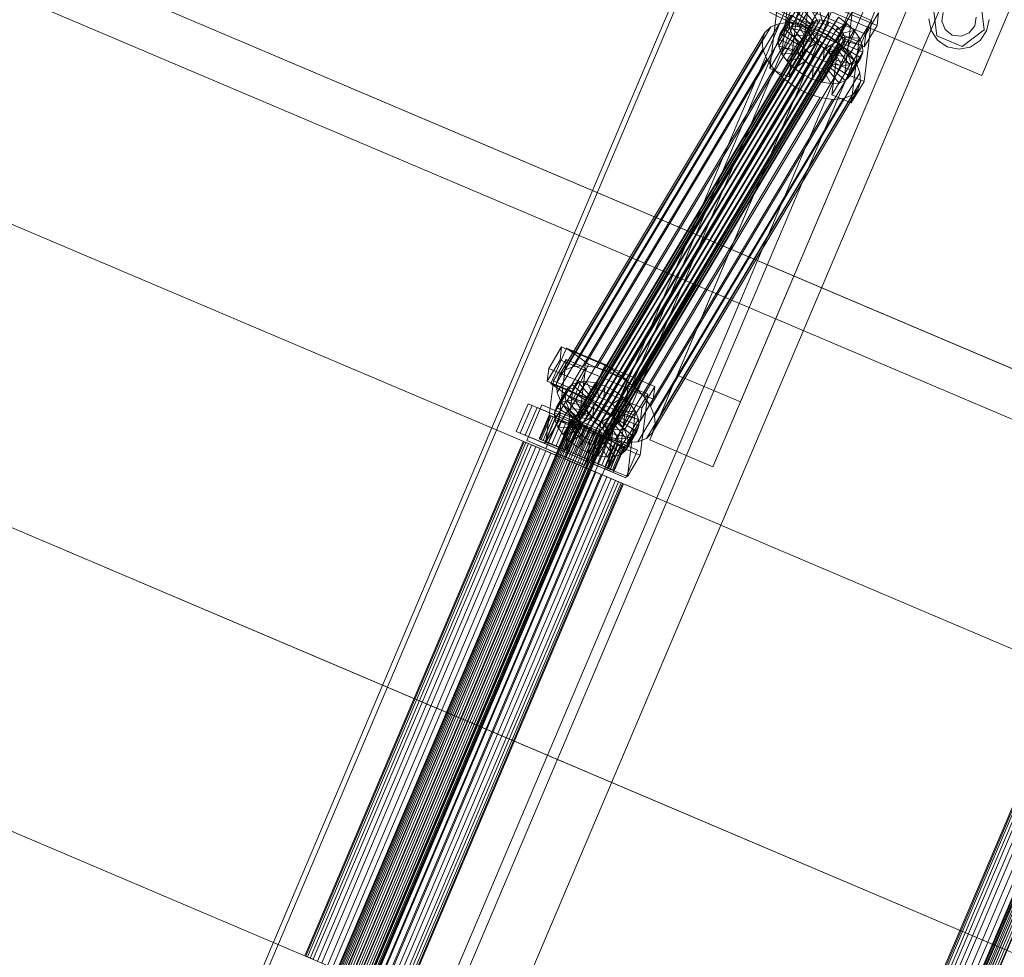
# Model space of a CAD drawing. Header units: millimetres. Extents: x -4738 to 65662, y -68080 to 6847.
# Tile 576 of 656: x 23242 to 23701, y -20490 to -20054. Entities that reach past the tile are written whole.
import ezdxf

# ---------------------------------------------------------------- set-up
doc = ezdxf.new("R2010")
doc.units = ezdxf.units.MM
doc.layers.add('superior_C10', color=7, linetype='Continuous', lineweight=0)

msp = doc.modelspace()

# ---------------------------------------------------------------- linework, layer by layer
at = {"layer": 'superior_C10'}
for p, q in [((27880.277, -21988.995), (18436.834, -17980.274)), ((18437.764, -17980.669), (27881.207, -21989.39)), ((23555.796, -20176.838), (22671.743, -19801.56)), ((22672.842, -19802.026), (23556.895, -20177.305)), ((22620.727, -19886.692), (23504.78, -20261.971)), ((23505.879, -20262.437), (22621.826, -19887.158)), ((23736.967, -19969.44), (23690.077, -20079.9)), ((23245.263, -20754.741), (23577.4, -19972.318)), ((23579.614, -19973.258), (23247.477, -20755.681)), ((23649.956, -19979.916), (23548.361, -20219.245)), ((23623.212, -19991.765), (23291.075, -20774.188)), ((23293.289, -20775.128), (23625.426, -19992.705)), ((23630.677, -19989.503), (23294.633, -20781.13)), ((23577.817, -20231.749), (23679.411, -19992.42)), ((23655.991, -20000.248), (23319.946, -20791.876)), ((22569.93, -20006.357), (23453.983, -20381.635)), ((23324.549, -20793.83), (23660.593, -20002.202)), ((23455.082, -20382.102), (22571.029, -20006.823)), ((23637.172, -20010.03), (23535.577, -20249.359)), ((23349.862, -20804.575), (23685.907, -20012.947)), ((23666.628, -20022.534), (23565.033, -20261.863)), ((23690.077, -20079.9), (23579.617, -20033.01)), ((23604.178, -20056.857), (23567.905, -20038.344)), ((23600.91, -20038.243), (23597.434, -20066.677)), ((23641.365, -20056.609), (23598.058, -20038.282)), ((23636.137, -20060.618), (23592.83, -20042.29)), ((23611.258, -20040.31), (23604.178, -20056.857)), ((23606.457, -20070.495), (23609.932, -20042.061)), ((23585.941, -20046), (23622.214, -20064.514)), ((23689.704, -20045.972), (23691.264, -20058.676)), ((23591.483, -20076.609), (23594.958, -20048.175)), ((23592.106, -20048.214), (23635.413, -20066.541)), ((23601.419, -20051.859), (23596.318, -20060.373)), ((23603.463, -20049.87), (23598.362, -20058.383)), ((23600.479, -20054.525), (23601.419, -20051.859)), ((23603.98, -20051.993), (23600.505, -20080.427)), ((23606.473, -20048.691), (23601.371, -20057.205)), ((23609.947, -20057.081), (23601.419, -20051.859)), ((23610.915, -20056.138), (23603.463, -20049.87)), ((23610.241, -20048.405), (23605.14, -20056.918)), ((23612.34, -20055.58), (23606.473, -20048.691)), ((23614.513, -20049.031), (23609.412, -20057.544)), ((23614.126, -20055.445), (23610.241, -20048.405)), ((23618.997, -20050.525), (23613.895, -20059.038)), ((23616.149, -20055.741), (23614.513, -20049.031)), ((23618.273, -20056.448), (23618.997, -20050.525)), ((23622.214, -20064.514), (23629.294, -20047.966)), ((23623.829, -20060.393), (23629.781, -20050.461)), ((23629.781, -20050.461), (23626.306, -20078.895)), ((23629.781, -20050.461), (23638.803, -20054.279)), ((23642.089, -20050.686), (23636.137, -20060.618)), ((23641.365, -20056.609), (23642.089, -20050.686)), ((23669.259, -20061.378), (23667.699, -20048.673)), ((23671.541, -20054.65), (23672.118, -20050.549)), ((23499.393, -20242.087), (23610.352, -20056.925)), ((23610.797, -20055.662), (23499.838, -20240.824)), ((23595.915, -20055.634), (23500.261, -20215.257)), ((23611.765, -20054.719), (23500.806, -20239.882)), ((23613.191, -20054.161), (23502.232, -20239.324)), ((23614.976, -20054.026), (23504.017, -20239.188)), ((23600.954, -20055.251), (23505.299, -20214.874)), ((23616.999, -20054.322), (23506.04, -20239.484)), ((23619.123, -20055.03), (23508.164, -20240.192)), ((23621.203, -20056.101), (23510.244, -20241.263)), ((23606.664, -20056.087), (23511.01, -20215.71)), ((23591.892, -20057.209), (23595.915, -20055.634)), ((23595.377, -20063.039), (23600.479, -20054.525)), ((23595.915, -20055.634), (23600.954, -20055.251)), ((23600.707, -20057.686), (23600.479, -20054.525)), ((23600.479, -20054.525), (23609.501, -20058.344)), ((23600.954, -20055.251), (23606.664, -20056.087)), ((23605.14, -20056.918), (23601.371, -20057.205)), ((23604.178, -20056.857), (23622.214, -20064.514)), ((23609.412, -20057.544), (23605.14, -20056.918)), ((23605.14, -20056.918), (23609.024, -20063.958)), ((23605.813, -20064.651), (23610.915, -20056.138)), ((23606.664, -20056.087), (23612.658, -20058.084)), ((23607.239, -20064.093), (23612.34, -20055.58)), ((23609.024, -20063.958), (23614.126, -20055.445)), ((23610.915, -20056.138), (23609.947, -20057.081)), ((23610.352, -20056.925), (23610.797, -20055.662)), ((23610.46, -20058.422), (23610.352, -20056.925)), ((23610.797, -20055.662), (23611.765, -20054.719)), ((23612.34, -20055.58), (23610.915, -20056.138)), ((23611.048, -20064.254), (23616.149, -20055.741)), ((23611.765, -20054.719), (23613.191, -20054.161)), ((23614.126, -20055.445), (23612.34, -20055.58)), ((23613.171, -20064.962), (23618.273, -20056.448)), ((23613.191, -20054.161), (23614.976, -20054.026)), ((23616.149, -20055.741), (23614.126, -20055.445)), ((23614.976, -20054.026), (23616.999, -20054.322)), ((23618.273, -20056.448), (23616.149, -20055.741)), ((23616.999, -20054.322), (23619.123, -20055.03)), ((23620.352, -20057.52), (23618.273, -20056.448)), ((23623.387, -20052.786), (23618.285, -20061.299)), ((23619.123, -20055.03), (23621.203, -20056.101)), ((23620.352, -20057.52), (23623.387, -20052.786)), ((23621.203, -20056.101), (23623.096, -20057.462)), ((23622.246, -20058.881), (23627.384, -20055.66)), ((23627.384, -20055.66), (23622.282, -20064.173)), ((23623.387, -20052.786), (23627.384, -20055.66)), ((23627.384, -20055.66), (23630.716, -20058.951)), ((23638.803, -20054.279), (23632.852, -20064.211)), ((23635.328, -20082.713), (23638.803, -20054.279)), ((23635.413, -20066.541), (23641.365, -20056.609)), ((23666.501, -20058.919), (23665.482, -20053.552)), ((23673.092, -20058.489), (23671.541, -20054.65)), ((23686.846, -20056.801), (23684.296, -20060.064)), ((23687.422, -20052.7), (23686.846, -20056.801)), ((23693.481, -20053.797), (23692.369, -20059.145)), ((23589.159, -20059.869), (23493.505, -20219.492)), ((23591.892, -20057.209), (23496.238, -20216.832)), ((23610.46, -20058.422), (23499.501, -20243.584)), ((23611.114, -20060.051), (23500.155, -20245.213)), ((23623.096, -20057.462), (23512.137, -20242.625)), ((23624.674, -20059.021), (23513.715, -20244.184)), ((23625.83, -20060.671), (23514.871, -20245.834)), ((23612.658, -20058.084), (23517.004, -20217.707)), ((23618.527, -20061.107), (23522.873, -20220.73)), ((23587.903, -20063.433), (23589.159, -20059.869)), ((23589.159, -20059.869), (23591.892, -20057.209)), ((23596.318, -20060.373), (23595.377, -20063.039)), ((23600.707, -20057.686), (23595.606, -20066.199)), ((23598.362, -20058.383), (23596.318, -20060.373)), ((23596.318, -20060.373), (23604.845, -20065.594)), ((23602.088, -20061.125), (23596.986, -20069.638)), ((23601.371, -20057.205), (23598.362, -20058.383)), ((23598.362, -20058.383), (23605.813, -20064.651)), ((23609.609, -20059.84), (23600.707, -20057.686)), ((23602.088, -20061.125), (23600.707, -20057.686)), ((23601.371, -20057.205), (23607.239, -20064.093)), ((23610.263, -20061.47), (23602.088, -20061.125)), ((23604.527, -20064.609), (23602.088, -20061.125)), ((23609.501, -20058.344), (23604.4, -20066.857)), ((23604.508, -20068.354), (23609.609, -20059.84)), ((23604.845, -20065.594), (23609.947, -20057.081)), ((23605.162, -20069.983), (23610.263, -20061.47)), ((23613.895, -20059.038), (23609.412, -20057.544)), ((23609.412, -20057.544), (23611.048, -20064.254)), ((23609.947, -20057.081), (23609.501, -20058.344)), ((23609.501, -20058.344), (23609.609, -20059.84)), ((23609.609, -20059.84), (23610.263, -20061.47)), ((23610.263, -20061.47), (23611.419, -20063.12)), ((23611.114, -20060.051), (23610.46, -20058.422)), ((23612.269, -20061.701), (23611.114, -20060.051)), ((23612.658, -20058.084), (23618.527, -20061.107)), ((23613.895, -20059.038), (23613.171, -20064.962)), ((23618.285, -20061.299), (23613.895, -20059.038)), ((23615.251, -20066.033), (23620.352, -20057.52)), ((23618.285, -20061.299), (23615.251, -20066.033)), ((23617.144, -20067.394), (23622.246, -20058.881)), ((23622.282, -20064.173), (23618.285, -20061.299)), ((23618.527, -20061.107), (23623.87, -20064.949)), ((23618.722, -20068.953), (23623.824, -20060.44)), ((23622.246, -20058.881), (23620.352, -20057.52)), ((23620.354, -20088.827), (23623.829, -20060.393)), ((23623.824, -20060.44), (23622.246, -20058.881)), ((23623.096, -20057.462), (23624.674, -20059.021)), ((23623.824, -20060.44), (23630.716, -20058.951)), ((23624.979, -20062.09), (23623.824, -20060.44)), ((23632.852, -20064.211), (23623.829, -20060.393)), ((23624.674, -20059.021), (23625.83, -20060.671)), ((23630.716, -20058.951), (23625.614, -20067.464)), ((23625.83, -20060.671), (23626.484, -20062.3)), ((23630.716, -20058.951), (23633.155, -20062.435)), ((23636.137, -20060.618), (23635.413, -20066.541)), ((23669.496, -20063.487), (23666.501, -20058.919)), ((23681.041, -20066.379), (23669.259, -20061.378)), ((23676.356, -20061.039), (23673.092, -20058.489)), ((23680.456, -20061.615), (23676.356, -20061.039)), ((23684.296, -20060.064), (23680.456, -20061.615)), ((23691.264, -20058.676), (23681.041, -20066.379)), ((23692.369, -20059.145), (23689.294, -20063.661)), ((23492.248, -20223.055), (23587.903, -20063.433)), ((23612.269, -20061.701), (23501.31, -20246.864)), ((23613.847, -20063.26), (23502.888, -20248.422)), ((23615.741, -20064.621), (23504.782, -20249.784)), ((23617.82, -20065.692), (23506.861, -20250.855)), ((23625.178, -20066.003), (23514.219, -20251.165)), ((23626.146, -20065.06), (23515.188, -20250.223)), ((23626.484, -20062.3), (23515.525, -20247.463)), ((23626.592, -20063.797), (23515.633, -20248.96)), ((23623.87, -20064.949), (23528.216, -20224.572)), ((23588.208, -20067.657), (23587.903, -20063.433)), ((23604.4, -20066.857), (23595.377, -20063.039)), ((23595.377, -20063.039), (23595.606, -20066.199)), ((23604.527, -20064.609), (23599.426, -20073.122)), ((23604.4, -20066.857), (23604.845, -20065.594)), ((23611.419, -20063.12), (23604.527, -20064.609)), ((23607.859, -20067.9), (23604.527, -20064.609)), ((23604.845, -20065.594), (23605.813, -20064.651)), ((23605.813, -20064.651), (23607.239, -20064.093)), ((23606.317, -20071.633), (23611.419, -20063.12)), ((23607.239, -20064.093), (23609.024, -20063.958)), ((23612.997, -20064.679), (23607.859, -20067.9)), ((23607.896, -20073.192), (23612.997, -20064.679)), ((23609.024, -20063.958), (23611.048, -20064.254)), ((23609.789, -20074.553), (23614.89, -20066.04)), ((23611.048, -20064.254), (23613.171, -20064.962)), ((23611.419, -20063.12), (23612.997, -20064.679)), ((23614.89, -20066.04), (23611.856, -20070.774)), ((23613.847, -20063.26), (23612.269, -20061.701)), ((23612.997, -20064.679), (23614.89, -20066.04)), ((23613.171, -20064.962), (23615.251, -20066.033)), ((23615.741, -20064.621), (23613.847, -20063.26)), ((23614.89, -20066.04), (23616.97, -20067.111)), ((23615.251, -20066.033), (23617.144, -20067.394)), ((23617.82, -20065.692), (23615.741, -20064.621)), ((23622.282, -20064.173), (23617.144, -20067.394)), ((23619.944, -20066.4), (23617.82, -20065.692)), ((23619.878, -20070.603), (23624.979, -20062.09)), ((23620.532, -20072.232), (23625.633, -20063.719)), ((23620.64, -20073.729), (23625.741, -20065.216)), ((23625.614, -20067.464), (23622.282, -20064.173)), ((23625.178, -20066.003), (23623.753, -20066.561)), ((23623.87, -20064.949), (23628.324, -20069.349)), ((23625.633, -20063.719), (23624.979, -20062.09)), ((23624.979, -20062.09), (23633.155, -20062.435)), ((23626.146, -20065.06), (23625.178, -20066.003)), ((23625.296, -20066.479), (23625.741, -20065.216)), ((23625.741, -20065.216), (23625.633, -20063.719)), ((23625.633, -20063.719), (23634.536, -20065.874)), ((23625.741, -20065.216), (23634.764, -20069.034)), ((23626.592, -20063.797), (23626.146, -20065.06)), ((23626.484, -20062.3), (23626.592, -20063.797)), ((23633.155, -20062.435), (23628.053, -20070.948)), ((23632.852, -20064.211), (23629.376, -20092.646)), ((23634.536, -20065.874), (23629.434, -20074.387)), ((23633.155, -20062.435), (23634.536, -20065.874)), ((23634.536, -20065.874), (23634.764, -20069.034)), ((23674.011, -20066.562), (23669.496, -20063.487)), ((23689.294, -20063.661), (23684.726, -20066.656)), ((23588.208, -20067.657), (23492.553, -20227.28)), ((23619.944, -20066.4), (23508.985, -20251.563)), ((23621.967, -20066.696), (23511.008, -20251.859)), ((23623.753, -20066.561), (23512.794, -20251.723)), ((23628.324, -20069.349), (23532.67, -20228.972)), ((23590.053, -20072.255), (23588.208, -20067.657)), ((23597.434, -20066.677), (23591.483, -20076.609)), ((23595.606, -20066.199), (23604.508, -20068.354)), ((23595.606, -20066.199), (23596.986, -20069.638)), ((23596.986, -20069.638), (23605.162, -20069.983)), ((23596.986, -20069.638), (23599.426, -20073.122)), ((23606.457, -20070.495), (23597.434, -20066.677)), ((23600.505, -20080.427), (23606.457, -20070.495)), ((23607.859, -20067.9), (23602.757, -20076.413)), ((23604.508, -20068.354), (23604.4, -20066.857)), ((23605.162, -20069.983), (23604.508, -20068.354)), ((23606.317, -20071.633), (23605.162, -20069.983)), ((23611.856, -20070.774), (23607.859, -20067.9)), ((23611.868, -20075.625), (23616.97, -20067.111)), ((23613.992, -20076.332), (23619.094, -20067.819)), ((23616.016, -20076.628), (23621.117, -20068.115)), ((23616.97, -20067.111), (23616.246, -20073.035)), ((23616.97, -20067.111), (23619.094, -20067.819)), ((23617.144, -20067.394), (23618.722, -20068.953)), ((23617.801, -20076.493), (23622.902, -20067.98)), ((23625.614, -20067.464), (23618.722, -20068.953)), ((23618.722, -20068.953), (23619.878, -20070.603)), ((23619.094, -20067.819), (23620.729, -20074.529)), ((23619.094, -20067.819), (23621.117, -20068.115)), ((23619.226, -20075.935), (23624.328, -20067.422)), ((23628.053, -20070.948), (23619.878, -20070.603)), ((23619.878, -20070.603), (23620.532, -20072.232)), ((23621.967, -20066.696), (23619.944, -20066.4)), ((23620.195, -20074.992), (23625.296, -20066.479)), ((23621.117, -20068.115), (23622.902, -20067.98)), ((23621.117, -20068.115), (23625.001, -20075.154)), ((23623.753, -20066.561), (23621.967, -20066.696)), ((23622.902, -20067.98), (23624.328, -20067.422)), ((23622.902, -20067.98), (23628.77, -20074.868)), ((23624.328, -20067.422), (23625.296, -20066.479)), ((23624.328, -20067.422), (23631.779, -20073.69)), ((23625.296, -20066.479), (23633.824, -20071.7)), ((23628.053, -20070.948), (23625.614, -20067.464)), ((23628.324, -20069.349), (23631.585, -20074.006)), ((23634.764, -20069.034), (23629.662, -20077.548)), ((23634.764, -20069.034), (23633.824, -20071.7)), ((23679.359, -20067.674), (23674.011, -20066.562)), ((23684.726, -20066.656), (23679.359, -20067.674)), ((23590.053, -20072.255), (23494.399, -20231.878)), ((23631.585, -20074.006), (23535.931, -20233.629)), ((23593.314, -20076.913), (23590.053, -20072.255)), ((23599.426, -20073.122), (23606.317, -20071.633)), ((23599.426, -20073.122), (23602.757, -20076.413)), ((23602.757, -20076.413), (23607.896, -20073.192)), ((23607.896, -20073.192), (23606.317, -20071.633)), ((23611.856, -20070.774), (23606.754, -20079.287)), ((23606.754, -20079.287), (23609.789, -20074.553)), ((23609.789, -20074.553), (23607.896, -20073.192)), ((23611.868, -20075.625), (23609.789, -20074.553)), ((23616.246, -20073.035), (23611.144, -20081.548)), ((23616.246, -20073.035), (23611.856, -20070.774)), ((23620.729, -20074.529), (23615.628, -20083.042)), ((23620.729, -20074.529), (23616.246, -20073.035)), ((23620.195, -20074.992), (23619.226, -20075.935)), ((23625.001, -20075.154), (23619.9, -20083.668)), ((23620.64, -20073.729), (23620.195, -20074.992)), ((23628.722, -20080.214), (23620.195, -20074.992)), ((23629.434, -20074.387), (23620.532, -20072.232)), ((23620.532, -20072.232), (23620.64, -20073.729)), ((23629.662, -20077.548), (23620.64, -20073.729)), ((23625.001, -20075.154), (23620.729, -20074.529)), ((23628.77, -20074.868), (23623.669, -20083.382)), ((23628.77, -20074.868), (23625.001, -20075.154)), ((23631.779, -20073.69), (23626.678, -20082.203)), ((23629.434, -20074.387), (23628.053, -20070.948)), ((23633.824, -20071.7), (23628.722, -20080.214)), ((23631.779, -20073.69), (23628.77, -20074.868)), ((23629.662, -20077.548), (23629.434, -20074.387)), ((23631.585, -20074.006), (23633.431, -20078.604)), ((23633.824, -20071.7), (23631.779, -20073.69)), ((23593.314, -20076.913), (23497.66, -20236.536)), ((23866.954, -20078.938), (23523.095, -20888.976)), ((23523.248, -20889.041), (23867.107, -20079.003)), ((23867.364, -20079.112), (23523.505, -20889.15)), ((23867.814, -20079.303), (23523.955, -20889.341)), ((23868.31, -20079.514), (23524.451, -20889.551)), ((23869.025, -20079.817), (23525.166, -20889.855)), ((23633.431, -20078.604), (23537.777, -20238.227)), ((23591.483, -20076.609), (23600.505, -20080.427)), ((23597.768, -20081.312), (23593.314, -20076.913)), ((23602.757, -20076.413), (23606.754, -20079.287)), ((23606.754, -20079.287), (23611.144, -20081.548)), ((23611.144, -20081.548), (23611.868, -20075.625)), ((23613.992, -20076.332), (23611.868, -20075.625)), ((23615.628, -20083.042), (23613.992, -20076.332)), ((23616.016, -20076.628), (23613.992, -20076.332)), ((23617.801, -20076.493), (23616.016, -20076.628)), ((23619.9, -20083.668), (23616.016, -20076.628)), ((23619.226, -20075.935), (23617.801, -20076.493)), ((23623.669, -20083.382), (23617.801, -20076.493)), ((23626.678, -20082.203), (23619.226, -20075.935)), ((23626.306, -20078.895), (23620.354, -20088.827)), ((23635.328, -20082.713), (23626.306, -20078.895)), ((23628.722, -20080.214), (23629.662, -20077.548)), ((23633.431, -20078.604), (23633.736, -20082.829)), ((23597.768, -20081.312), (23502.114, -20240.935)), ((23869.727, -20080.115), (23525.868, -20890.153)), ((23870.659, -20080.511), (23526.8, -20890.548)), ((23871.519, -20080.876), (23527.659, -20890.913)), ((23872.604, -20081.336), (23528.745, -20891.374)), ((23873.563, -20081.743), (23529.704, -20891.781)), ((23633.736, -20082.829), (23538.082, -20242.452)), ((23603.112, -20085.155), (23597.768, -20081.312)), ((23611.144, -20081.548), (23615.628, -20083.042)), ((23615.628, -20083.042), (23619.9, -20083.668)), ((23619.9, -20083.668), (23623.669, -20083.382)), ((23623.669, -20083.382), (23626.678, -20082.203)), ((23626.678, -20082.203), (23628.722, -20080.214)), ((23629.376, -20092.646), (23635.328, -20082.713)), ((23633.736, -20082.829), (23632.479, -20086.393)), ((23603.112, -20085.155), (23507.458, -20244.777)), ((23608.98, -20088.177), (23513.326, -20247.8)), ((23632.479, -20086.393), (23536.825, -20246.016)), ((23608.98, -20088.177), (23603.112, -20085.155)), ((23614.974, -20090.175), (23608.98, -20088.177)), ((23620.354, -20088.827), (23629.376, -20092.646)), ((23632.479, -20086.393), (23629.746, -20089.053)), ((23614.974, -20090.175), (23519.32, -20249.798)), ((23620.685, -20091.011), (23525.031, -20250.633)), ((23625.724, -20090.628), (23530.069, -20250.251)), ((23629.746, -20089.053), (23534.092, -20248.676)), ((23620.685, -20091.011), (23614.974, -20090.175)), ((23625.724, -20090.628), (23620.685, -20091.011)), ((23629.746, -20089.053), (23625.724, -20090.628)), ((22519.132, -20126.021), (23403.186, -20501.3)), ((23404.284, -20501.766), (22520.231, -20126.488)), ((23555.796, -20176.838), (23504.78, -20261.971)), ((23505.879, -20262.437), (23556.895, -20177.305)), ((24439.849, -20552.117), (23555.796, -20176.838)), ((23556.895, -20177.305), (23555.796, -20176.838)), ((23556.895, -20177.305), (24440.948, -20552.583)), ((23801.537, -20191.147), (23558.374, -20763.973)), ((23558.806, -20764.156), (23801.97, -20191.331)), ((23802.695, -20191.639), (23559.532, -20764.464)), ((23803.963, -20192.177), (23560.8, -20765.003)), ((23805.364, -20192.772), (23562.201, -20765.597)), ((23807.382, -20193.629), (23564.219, -20766.454)), ((23809.363, -20194.47), (23566.2, -20767.295)), ((23811.993, -20195.586), (23568.83, -20768.411)), ((23814.42, -20196.616), (23571.256, -20769.441)), ((23817.482, -20197.916), (23574.319, -20770.741)), ((23820.188, -20199.065), (23577.025, -20771.89)), ((23823.475, -20200.46), (23580.311, -20773.285)), ((23488.673, -20216.102), (23494.625, -20206.17)), ((23489.631, -20223.133), (23496.811, -20206.647)), ((23494.625, -20206.17), (23493.901, -20212.094)), ((23494.625, -20206.17), (23537.932, -20224.497)), ((23496.811, -20206.647), (23514.847, -20214.303)), ((23496.811, -20206.647), (23507.151, -20214.152)), ((23493.901, -20212.094), (23487.949, -20222.026)), ((23490.801, -20221.986), (23496.753, -20212.054)), ((23496.753, -20212.054), (23493.278, -20240.489)), ((23537.208, -20230.421), (23493.901, -20212.094)), ((23496.753, -20212.054), (23505.775, -20215.872)), ((23487.949, -20222.026), (23488.673, -20216.102)), ((23531.981, -20234.429), (23488.673, -20216.102)), ((23496.238, -20216.832), (23493.505, -20219.492)), ((23500.261, -20215.257), (23496.238, -20216.832)), ((23505.775, -20215.872), (23499.823, -20225.805)), ((23507.151, -20214.152), (23499.971, -20230.638)), ((23505.299, -20214.874), (23500.261, -20215.257)), ((23502.3, -20244.307), (23505.775, -20215.872)), ((23511.01, -20215.71), (23505.299, -20214.874)), ((23525.187, -20221.808), (23507.151, -20214.152)), ((23514.847, -20214.303), (23507.667, -20230.79)), ((23517.004, -20217.707), (23511.01, -20215.71)), ((23514.847, -20214.303), (23525.187, -20221.808)), ((23493.505, -20219.492), (23492.248, -20223.055)), ((23522.873, -20220.73), (23517.004, -20217.707)), ((23518.007, -20238.295), (23525.187, -20221.808)), ((23528.216, -20224.572), (23522.873, -20220.73)), ((23548.361, -20219.245), (23535.577, -20249.359)), ((23577.817, -20231.749), (23548.361, -20219.245)), ((23487.326, -20250.421), (23490.801, -20221.986)), ((23487.949, -20222.026), (23531.257, -20240.353)), ((23507.667, -20230.79), (23489.631, -20223.133)), ((23499.971, -20230.638), (23489.631, -20223.133)), ((23499.823, -20225.805), (23490.801, -20221.986)), ((23497.262, -20225.671), (23492.161, -20234.184)), ((23492.248, -20223.055), (23492.553, -20227.28)), ((23499.307, -20223.681), (23494.205, -20232.194)), ((23496.322, -20228.337), (23497.262, -20225.671)), ((23499.823, -20225.805), (23496.348, -20254.239)), ((23502.316, -20222.503), (23497.214, -20231.016)), ((23497.262, -20225.671), (23499.307, -20223.681)), ((23505.79, -20230.892), (23497.262, -20225.671)), ((23499.307, -20223.681), (23502.316, -20222.503)), ((23506.758, -20229.95), (23499.307, -20223.681)), ((23506.085, -20222.217), (23500.983, -20230.73)), ((23502.316, -20222.503), (23506.085, -20222.217)), ((23508.184, -20229.392), (23502.316, -20222.503)), ((23510.356, -20222.842), (23505.255, -20231.355)), ((23509.969, -20229.256), (23506.085, -20222.217)), ((23506.085, -20222.217), (23510.356, -20222.842)), ((23514.84, -20224.336), (23509.739, -20232.849)), ((23511.992, -20229.552), (23510.356, -20222.842)), ((23510.356, -20222.842), (23514.84, -20224.336)), ((23514.116, -20230.26), (23514.84, -20224.336)), ((23514.84, -20224.336), (23519.23, -20226.597)), ((23519.672, -20234.205), (23525.624, -20224.272)), ((23525.624, -20224.272), (23522.149, -20252.707)), ((23525.624, -20224.272), (23534.647, -20228.091)), ((23532.67, -20228.972), (23528.216, -20224.572)), ((23537.932, -20224.497), (23531.981, -20234.429)), ((23537.208, -20230.421), (23537.932, -20224.497)), ((23491.221, -20236.85), (23496.322, -20228.337)), ((23492.553, -20227.28), (23494.399, -20231.878)), ((23497.214, -20231.016), (23494.205, -20232.194)), ((23496.55, -20231.497), (23496.322, -20228.337)), ((23496.322, -20228.337), (23505.344, -20232.155)), ((23500.983, -20230.73), (23497.214, -20231.016)), ((23497.214, -20231.016), (23503.082, -20237.905)), ((23499.971, -20230.638), (23518.007, -20238.295)), ((23500.688, -20239.405), (23505.79, -20230.892)), ((23505.255, -20231.355), (23500.983, -20230.73)), ((23500.983, -20230.73), (23504.867, -20237.769)), ((23501.657, -20238.463), (23506.758, -20229.95)), ((23503.082, -20237.905), (23508.184, -20229.392)), ((23504.867, -20237.769), (23509.969, -20229.256)), ((23505.79, -20230.892), (23505.344, -20232.155)), ((23506.758, -20229.95), (23505.79, -20230.892)), ((23508.184, -20229.392), (23506.758, -20229.95)), ((23506.891, -20238.065), (23511.992, -20229.552)), ((23507.667, -20230.79), (23518.007, -20238.295)), ((23509.969, -20229.256), (23508.184, -20229.392)), ((23509.015, -20238.773), (23514.116, -20230.26)), ((23511.992, -20229.552), (23509.969, -20229.256)), ((23514.116, -20230.26), (23511.992, -20229.552)), ((23516.196, -20231.331), (23514.116, -20230.26)), ((23519.23, -20226.597), (23514.128, -20235.111)), ((23516.196, -20231.331), (23519.23, -20226.597)), ((23518.089, -20232.692), (23523.227, -20229.471)), ((23523.227, -20229.471), (23518.125, -20237.985)), ((23519.23, -20226.597), (23523.227, -20229.471)), ((23523.227, -20229.471), (23526.559, -20232.763)), ((23534.647, -20228.091), (23528.695, -20238.023)), ((23531.171, -20256.525), (23534.647, -20228.091)), ((23531.257, -20240.353), (23537.208, -20230.421)), ((23535.931, -20233.629), (23532.67, -20228.972)), ((23473.532, -20245.447), (23479.003, -20232.56)), ((23480.848, -20233.343), (23475.377, -20246.23)), ((23477.714, -20247.222), (23483.184, -20234.335)), ((23478.437, -20249.702), (23485.471, -20233.133)), ((23479.003, -20232.56), (23522.289, -20250.935)), ((23479.003, -20232.56), (23480.848, -20233.343)), ((23524.135, -20251.718), (23480.848, -20233.343)), ((23483.184, -20234.335), (23492.202, -20238.163)), ((23483.184, -20234.335), (23492.042, -20238.095)), ((23485.471, -20233.133), (23503.507, -20240.789)), ((23485.471, -20233.133), (23494.255, -20236.861)), ((23492.161, -20234.184), (23491.221, -20236.85)), ((23496.55, -20231.497), (23491.449, -20240.01)), ((23494.205, -20232.194), (23492.161, -20234.184)), ((23492.161, -20234.184), (23500.688, -20239.405)), ((23497.931, -20234.936), (23492.829, -20243.45)), ((23494.205, -20232.194), (23501.657, -20238.463)), ((23494.399, -20231.878), (23497.66, -20236.536)), ((23505.453, -20233.652), (23496.55, -20231.497)), ((23497.931, -20234.936), (23496.55, -20231.497)), ((23506.107, -20235.281), (23497.931, -20234.936)), ((23500.37, -20238.42), (23497.931, -20234.936)), ((23505.344, -20232.155), (23500.243, -20240.668)), ((23500.351, -20242.165), (23505.453, -20233.652)), ((23501.005, -20243.794), (23506.107, -20235.281)), ((23509.739, -20232.849), (23505.255, -20231.355)), ((23505.255, -20231.355), (23506.891, -20238.065)), ((23505.344, -20232.155), (23505.453, -20233.652)), ((23505.453, -20233.652), (23506.107, -20235.281)), ((23506.107, -20235.281), (23507.262, -20236.931)), ((23509.739, -20232.849), (23509.015, -20238.773)), ((23514.128, -20235.111), (23509.739, -20232.849)), ((23511.094, -20239.844), (23516.196, -20231.331)), ((23514.128, -20235.111), (23511.094, -20239.844)), ((23512.987, -20241.206), (23518.089, -20232.692)), ((23518.125, -20237.985), (23514.128, -20235.111)), ((23514.566, -20242.765), (23519.667, -20234.251)), ((23518.089, -20232.692), (23516.196, -20231.331)), ((23516.197, -20262.639), (23519.672, -20234.205)), ((23519.667, -20234.251), (23518.089, -20232.692)), ((23519.667, -20234.251), (23526.559, -20232.763)), ((23520.823, -20235.902), (23519.667, -20234.251)), ((23528.695, -20238.023), (23519.672, -20234.205)), ((23526.559, -20232.763), (23521.457, -20241.276)), ((23526.559, -20232.763), (23528.998, -20236.246)), ((23531.981, -20234.429), (23531.257, -20240.353)), ((23537.777, -20238.227), (23535.931, -20233.629)), ((23565.033, -20261.863), (23577.817, -20231.749)), ((23498.857, -20239.901), (23383.195, -20512.369)), ((23383.348, -20512.434), (23499.01, -20239.967)), ((23499.267, -20240.076), (23383.605, -20512.543)), ((23488.887, -20237.842), (23484.198, -20248.888)), ((23484.522, -20249.025), (23489.211, -20237.979)), ((23489.753, -20238.21), (23485.064, -20249.256)), ((23490.702, -20238.612), (23486.013, -20249.658)), ((23492.042, -20238.095), (23486.572, -20250.982)), ((23492.202, -20238.163), (23486.732, -20251.05)), ((23491.75, -20239.057), (23487.061, -20250.103)), ((23494.255, -20236.861), (23487.221, -20253.43)), ((23493.259, -20239.698), (23488.57, -20250.744)), ((23498.075, -20241.742), (23488.887, -20237.842)), ((23488.887, -20237.842), (23489.753, -20238.21)), ((23489.211, -20237.979), (23488.887, -20237.842)), ((23490.702, -20238.612), (23489.211, -20237.979)), ((23489.211, -20237.979), (23498.229, -20241.808)), ((23498.486, -20241.917), (23489.753, -20238.21)), ((23489.753, -20238.21), (23491.75, -20239.057)), ((23498.935, -20242.107), (23490.702, -20238.612)), ((23493.259, -20239.698), (23490.702, -20238.612)), ((23500.243, -20240.668), (23491.221, -20236.85)), ((23491.221, -20236.85), (23491.449, -20240.01)), ((23491.449, -20240.01), (23500.351, -20242.165)), ((23491.449, -20240.01), (23492.829, -20243.45)), ((23499.432, -20242.318), (23491.75, -20239.057)), ((23491.75, -20239.057), (23494.741, -20240.327)), ((23501.06, -20241.923), (23492.042, -20238.095)), ((23501.06, -20241.923), (23492.202, -20238.163)), ((23500.147, -20242.622), (23493.259, -20239.698)), ((23496.708, -20241.162), (23493.259, -20239.698)), ((23512.291, -20244.518), (23494.255, -20236.861)), ((23500.37, -20238.42), (23495.269, -20246.934)), ((23497.66, -20236.536), (23502.114, -20240.935)), ((23498.857, -20239.901), (23499.267, -20240.076)), ((23499.01, -20239.967), (23498.857, -20239.901)), ((23499.717, -20240.266), (23499.01, -20239.967)), ((23499.267, -20240.076), (23500.213, -20240.477)), ((23500.806, -20239.882), (23499.838, -20240.824)), ((23500.243, -20240.668), (23500.688, -20239.405)), ((23507.262, -20236.931), (23500.37, -20238.42)), ((23503.702, -20241.711), (23500.37, -20238.42)), ((23500.688, -20239.405), (23501.657, -20238.463)), ((23502.232, -20239.324), (23500.806, -20239.882)), ((23501.657, -20238.463), (23503.082, -20237.905)), ((23502.16, -20245.445), (23507.262, -20236.931)), ((23504.017, -20239.188), (23502.232, -20239.324)), ((23503.082, -20237.905), (23504.867, -20237.769)), ((23508.84, -20238.49), (23503.702, -20241.711)), ((23503.739, -20247.004), (23508.84, -20238.49)), ((23506.04, -20239.484), (23504.017, -20239.188)), ((23504.867, -20237.769), (23506.891, -20238.065)), ((23505.632, -20248.365), (23510.734, -20239.852)), ((23508.164, -20240.192), (23506.04, -20239.484)), ((23506.891, -20238.065), (23509.015, -20238.773)), ((23507.262, -20236.931), (23508.84, -20238.49)), ((23510.734, -20239.852), (23507.699, -20244.586)), ((23510.244, -20241.263), (23508.164, -20240.192)), ((23508.84, -20238.49), (23510.734, -20239.852)), ((23509.015, -20238.773), (23511.094, -20239.844)), ((23510.734, -20239.852), (23512.813, -20240.923)), ((23511.094, -20239.844), (23512.987, -20241.206)), ((23518.125, -20237.985), (23512.987, -20241.206)), ((23515.721, -20244.415), (23520.823, -20235.902)), ((23516.375, -20246.044), (23521.477, -20237.531)), ((23516.483, -20247.541), (23521.585, -20239.028)), ((23521.457, -20241.276), (23518.125, -20237.985)), ((23521.477, -20237.531), (23520.823, -20235.902)), ((23520.823, -20235.902), (23528.998, -20236.246)), ((23521.139, -20240.291), (23521.585, -20239.028)), ((23521.585, -20239.028), (23521.477, -20237.531)), ((23521.477, -20237.531), (23530.379, -20239.686)), ((23521.585, -20239.028), (23530.607, -20242.846)), ((23528.998, -20236.246), (23523.897, -20244.76)), ((23528.695, -20238.023), (23525.22, -20266.457)), ((23530.379, -20239.686), (23525.277, -20248.199)), ((23528.998, -20236.246), (23530.379, -20239.686)), ((23530.379, -20239.686), (23530.607, -20242.846)), ((23538.082, -20242.452), (23537.777, -20238.227)), ((23499.717, -20240.266), (23384.055, -20512.734)), ((23500.213, -20240.477), (23384.551, -20512.944)), ((23500.928, -20240.781), (23385.266, -20513.248)), ((23501.63, -20241.079), (23385.968, -20513.546)), ((23502.562, -20241.474), (23386.9, -20513.941)), ((23503.422, -20241.839), (23387.76, -20514.306)), ((23504.507, -20242.3), (23388.845, -20514.767)), ((23505.466, -20242.707), (23389.804, -20515.174)), ((23506.63, -20243.201), (23390.968, -20515.668)), ((23507.623, -20243.623), (23391.961, -20516.09)), ((23508.787, -20244.117), (23393.126, -20516.584)), ((23509.746, -20244.524), (23394.085, -20516.991)), ((23493.278, -20240.489), (23487.326, -20250.421)), ((23494.741, -20240.327), (23490.052, -20251.373)), ((23496.708, -20241.162), (23492.019, -20252.208)), ((23492.829, -20243.45), (23501.005, -20243.794)), ((23492.829, -20243.45), (23495.269, -20246.934)), ((23502.3, -20244.307), (23493.278, -20240.489)), ((23493.386, -20252.788), (23498.075, -20241.742)), ((23498.229, -20241.808), (23493.54, -20252.853)), ((23493.797, -20252.963), (23498.486, -20241.917)), ((23498.524, -20241.933), (23493.835, -20252.979)), ((23494.246, -20253.153), (23498.935, -20242.107)), ((23500.849, -20242.92), (23494.741, -20240.327)), ((23494.741, -20240.327), (23498.524, -20241.933)), ((23494.743, -20253.364), (23499.432, -20242.318)), ((23495.458, -20253.668), (23500.147, -20242.622)), ((23495.59, -20254.81), (23501.06, -20241.923)), ((23500.814, -20242.905), (23496.125, -20253.951)), ((23496.16, -20253.966), (23500.849, -20242.92)), ((23496.348, -20254.239), (23502.3, -20244.307)), ((23503.507, -20240.789), (23496.473, -20257.358)), ((23501.78, -20243.315), (23496.708, -20241.162)), ((23500.814, -20242.905), (23496.708, -20241.162)), ((23497.091, -20254.361), (23501.78, -20243.315)), ((23497.951, -20254.726), (23502.64, -20243.68)), ((23498.486, -20241.917), (23498.075, -20241.742)), ((23498.075, -20241.742), (23498.229, -20241.808)), ((23502.839, -20243.764), (23498.15, -20254.81)), ((23498.229, -20241.808), (23498.935, -20242.107)), ((23499.432, -20242.318), (23498.486, -20241.917)), ((23502.64, -20243.68), (23498.524, -20241.933)), ((23498.524, -20241.933), (23502.839, -20243.764)), ((23503.702, -20241.711), (23498.601, -20250.225)), ((23498.935, -20242.107), (23500.147, -20242.622)), ((23499.036, -20255.187), (23503.725, -20244.141)), ((23499.838, -20240.824), (23499.393, -20242.087)), ((23499.393, -20242.087), (23499.501, -20243.584)), ((23500.849, -20242.92), (23499.432, -20242.318)), ((23499.501, -20243.584), (23500.155, -20245.213)), ((23500.928, -20240.781), (23499.717, -20240.266)), ((23499.995, -20255.594), (23504.684, -20244.548)), ((23500.147, -20242.622), (23501.78, -20243.315)), ((23500.213, -20240.477), (23501.63, -20241.079)), ((23500.351, -20242.165), (23500.243, -20240.668)), ((23501.005, -20243.794), (23500.351, -20242.165)), ((23503.725, -20244.141), (23500.814, -20242.905)), ((23505.297, -20244.808), (23500.814, -20242.905)), ((23502.64, -20243.68), (23500.849, -20242.92)), ((23502.562, -20241.474), (23500.928, -20240.781)), ((23502.16, -20245.445), (23501.005, -20243.794)), ((23501.63, -20241.079), (23503.422, -20241.839)), ((23501.78, -20243.315), (23503.725, -20244.141)), ((23502.114, -20240.935), (23507.458, -20244.777)), ((23504.507, -20242.3), (23502.562, -20241.474)), ((23507.699, -20244.586), (23502.598, -20253.099)), ((23504.684, -20244.548), (23502.64, -20243.68)), ((23504.684, -20244.548), (23502.839, -20243.764)), ((23502.839, -20243.764), (23507.393, -20245.698)), ((23503.422, -20241.839), (23505.466, -20242.707)), ((23503.507, -20240.789), (23512.291, -20244.518)), ((23507.699, -20244.586), (23503.702, -20241.711)), ((23503.725, -20244.141), (23505.849, -20245.042)), ((23506.63, -20243.201), (23504.507, -20242.3)), ((23506.841, -20245.464), (23504.684, -20244.548)), ((23505.257, -20261.087), (23512.291, -20244.518)), ((23505.466, -20242.707), (23507.623, -20243.623)), ((23508.787, -20244.117), (23506.63, -20243.201)), ((23507.458, -20244.777), (23513.326, -20247.8)), ((23507.623, -20243.623), (23509.746, -20244.524)), ((23512.089, -20246.847), (23507.699, -20244.586)), ((23507.711, -20249.436), (23512.813, -20240.923)), ((23510.831, -20244.985), (23508.787, -20244.117)), ((23509.746, -20244.524), (23511.691, -20245.35)), ((23509.835, -20250.144), (23514.937, -20241.631)), ((23512.137, -20242.625), (23510.244, -20241.263)), ((23511.859, -20250.44), (23516.96, -20241.927)), ((23512.813, -20240.923), (23512.089, -20246.847)), ((23513.715, -20244.184), (23512.137, -20242.625)), ((23512.813, -20240.923), (23514.937, -20241.631)), ((23512.987, -20241.206), (23514.566, -20242.765)), ((23513.644, -20250.304), (23518.746, -20241.791)), ((23514.871, -20245.834), (23513.715, -20244.184)), ((23521.457, -20241.276), (23514.566, -20242.765)), ((23514.566, -20242.765), (23515.721, -20244.415)), ((23514.937, -20241.631), (23516.573, -20248.341)), ((23514.937, -20241.631), (23516.96, -20241.927)), ((23515.069, -20249.746), (23520.171, -20241.233)), ((23523.897, -20244.76), (23515.721, -20244.415)), ((23515.721, -20244.415), (23516.375, -20246.044)), ((23516.038, -20248.804), (23521.139, -20240.291)), ((23516.96, -20241.927), (23518.746, -20241.791)), ((23516.96, -20241.927), (23520.844, -20248.966)), ((23518.746, -20241.791), (23520.171, -20241.233)), ((23518.746, -20241.791), (23524.613, -20248.68)), ((23520.171, -20241.233), (23521.139, -20240.291)), ((23520.171, -20241.233), (23527.623, -20247.502)), ((23521.139, -20240.291), (23529.667, -20245.512)), ((23523.897, -20244.76), (23521.457, -20241.276)), ((23525.277, -20248.199), (23523.897, -20244.76)), ((23530.607, -20242.846), (23525.505, -20251.359)), ((23530.607, -20242.846), (23529.667, -20245.512)), ((23536.825, -20246.016), (23538.082, -20242.452)), ((23510.831, -20244.985), (23395.17, -20517.452)), ((23511.691, -20245.35), (23396.029, -20517.817)), ((23512.623, -20245.745), (23396.961, -20518.212)), ((23513.325, -20246.043), (23397.663, -20518.51)), ((23514.04, -20246.347), (23398.378, -20518.814)), ((23514.536, -20246.557), (23398.875, -20519.025)), ((23514.986, -20246.748), (23399.324, -20519.215)), ((23515.243, -20246.857), (23399.581, -20519.324)), ((23515.396, -20246.922), (23399.734, -20519.389)), ((23516.819, -20263.822), (23473.532, -20245.447)), ((23475.377, -20246.23), (23473.532, -20245.447)), ((23475.377, -20246.23), (23518.664, -20264.605)), ((23486.732, -20251.05), (23477.714, -20247.222)), ((23486.572, -20250.982), (23477.714, -20247.222)), ((23485.064, -20249.256), (23484.198, -20248.888)), ((23484.198, -20248.888), (23493.386, -20252.788)), ((23484.198, -20248.888), (23484.522, -20249.025)), ((23493.54, -20252.853), (23484.522, -20249.025)), ((23484.522, -20249.025), (23486.013, -20249.658)), ((23487.061, -20250.103), (23485.064, -20249.256)), ((23485.064, -20249.256), (23493.797, -20252.963)), ((23495.269, -20246.934), (23502.16, -20245.445)), ((23495.269, -20246.934), (23498.601, -20250.225)), ((23498.601, -20250.225), (23503.739, -20247.004)), ((23500.155, -20245.213), (23501.31, -20246.864)), ((23505.297, -20244.808), (23500.608, -20255.854)), ((23501.16, -20256.088), (23505.849, -20245.042)), ((23501.31, -20246.864), (23502.888, -20248.422)), ((23502.152, -20256.51), (23506.841, -20245.464)), ((23503.739, -20247.004), (23502.16, -20245.445)), ((23502.598, -20253.099), (23505.632, -20248.365)), ((23507.393, -20245.698), (23502.704, -20256.744)), ((23502.888, -20248.422), (23504.782, -20249.784)), ((23503.317, -20257.004), (23508.006, -20245.958)), ((23505.632, -20248.365), (23503.739, -20247.004)), ((23504.276, -20257.411), (23508.965, -20246.365)), ((23509.851, -20246.741), (23505.162, -20257.787)), ((23505.849, -20245.042), (23505.297, -20244.808)), ((23509.851, -20246.741), (23505.297, -20244.808)), ((23505.361, -20257.872), (23510.05, -20246.826)), ((23507.711, -20249.436), (23505.632, -20248.365)), ((23505.849, -20245.042), (23508.006, -20245.958)), ((23506.221, -20258.237), (23510.91, -20247.191)), ((23506.572, -20259.472), (23512.042, -20246.585)), ((23508.965, -20246.365), (23506.841, -20245.464)), ((23506.841, -20245.464), (23507.393, -20245.698)), ((23512.089, -20246.847), (23506.987, -20255.36)), ((23507.152, -20258.632), (23511.841, -20247.586)), ((23511.876, -20247.601), (23507.187, -20258.647)), ((23507.393, -20245.698), (23511.876, -20247.601)), ((23507.854, -20258.93), (23512.543, -20247.884)), ((23508.006, -20245.958), (23509.851, -20246.741)), ((23508.006, -20245.958), (23510.05, -20246.826)), ((23508.569, -20259.234), (23513.258, -20248.188)), ((23510.91, -20247.191), (23508.965, -20246.365)), ((23508.965, -20246.365), (23511.876, -20247.601)), ((23509.066, -20259.444), (23513.755, -20248.398)), ((23514.166, -20248.573), (23509.477, -20259.619)), ((23509.515, -20259.635), (23514.204, -20248.589)), ((23509.772, -20259.744), (23514.461, -20248.698)), ((23514.166, -20248.573), (23509.851, -20246.741)), ((23509.926, -20259.809), (23514.615, -20248.763)), ((23510.05, -20246.826), (23514.166, -20248.573)), ((23510.05, -20246.826), (23511.841, -20247.586)), ((23512.623, -20245.745), (23510.831, -20244.985)), ((23512.543, -20247.884), (23510.91, -20247.191)), ((23510.91, -20247.191), (23515.982, -20249.344)), ((23515.982, -20249.344), (23511.293, -20260.39)), ((23516.573, -20248.341), (23511.471, -20256.854)), ((23511.691, -20245.35), (23513.325, -20246.043)), ((23511.841, -20247.586), (23517.949, -20250.179)), ((23511.841, -20247.586), (23513.258, -20248.188)), ((23511.876, -20247.601), (23515.982, -20249.344)), ((23512.042, -20246.585), (23521.06, -20250.413)), ((23512.042, -20246.585), (23520.9, -20250.345)), ((23516.573, -20248.341), (23512.089, -20246.847)), ((23513.755, -20248.398), (23512.543, -20247.884)), ((23512.543, -20247.884), (23519.431, -20250.808)), ((23514.04, -20246.347), (23512.623, -20245.745)), ((23513.258, -20248.188), (23520.94, -20251.448)), ((23513.258, -20248.188), (23514.204, -20248.589)), ((23513.325, -20246.043), (23514.536, -20246.557)), ((23513.326, -20247.8), (23519.32, -20249.798)), ((23514.461, -20248.698), (23513.755, -20248.398)), ((23513.755, -20248.398), (23521.988, -20251.893)), ((23514.986, -20246.748), (23514.04, -20246.347)), ((23517.949, -20250.179), (23514.166, -20248.573)), ((23514.204, -20248.589), (23522.937, -20252.296)), ((23514.204, -20248.589), (23514.615, -20248.763)), ((23514.615, -20248.763), (23514.461, -20248.698)), ((23514.461, -20248.698), (23523.479, -20252.526)), ((23514.536, -20246.557), (23515.243, -20246.857)), ((23514.615, -20248.763), (23523.803, -20252.664)), ((23515.525, -20247.463), (23514.871, -20245.834)), ((23515.396, -20246.922), (23514.986, -20246.748)), ((23516.038, -20248.804), (23515.069, -20249.746)), ((23515.188, -20250.223), (23515.633, -20248.96)), ((23515.243, -20246.857), (23515.396, -20246.922)), ((23515.633, -20248.96), (23515.525, -20247.463)), ((23520.844, -20248.966), (23515.743, -20257.479)), ((23515.982, -20249.344), (23519.431, -20250.808)), ((23516.483, -20247.541), (23516.038, -20248.804)), ((23524.565, -20254.025), (23516.038, -20248.804)), ((23525.277, -20248.199), (23516.375, -20246.044)), ((23516.375, -20246.044), (23516.483, -20247.541)), ((23525.505, -20251.359), (23516.483, -20247.541)), ((23520.844, -20248.966), (23516.573, -20248.341)), ((23524.613, -20248.68), (23519.512, -20257.193)), ((23524.613, -20248.68), (23520.844, -20248.966)), ((23527.623, -20247.502), (23522.521, -20256.015)), ((23529.667, -20245.512), (23524.565, -20254.025)), ((23527.623, -20247.502), (23524.613, -20248.68)), ((23525.505, -20251.359), (23525.277, -20248.199)), ((23529.667, -20245.512), (23527.623, -20247.502)), ((23530.069, -20250.251), (23534.092, -20248.676)), ((23534.092, -20248.676), (23536.825, -20246.016)), ((23535.577, -20249.359), (23565.033, -20261.863)), ((23476.754, -20250.074), (23375.16, -20489.403)), ((23375.592, -20489.587), (23477.187, -20250.257)), ((23477.912, -20250.565), (23376.317, -20489.894)), ((23479.181, -20251.104), (23377.586, -20490.433)), ((23480.582, -20251.698), (23378.987, -20491.028)), ((23482.6, -20252.555), (23381.005, -20491.884)), ((23484.581, -20253.396), (23382.986, -20492.725)), ((23476.754, -20250.074), (23477.912, -20250.565)), ((23477.187, -20250.257), (23476.754, -20250.074)), ((23479.181, -20251.104), (23477.187, -20250.257)), ((23477.912, -20250.565), (23480.582, -20251.698)), ((23496.473, -20257.358), (23478.437, -20249.702)), ((23487.221, -20253.43), (23478.437, -20249.702)), ((23482.6, -20252.555), (23479.181, -20251.104)), ((23480.582, -20251.698), (23484.581, -20253.396)), ((23487.21, -20254.512), (23482.6, -20252.555)), ((23484.581, -20253.396), (23489.637, -20255.542)), ((23486.013, -20249.658), (23494.246, -20253.153)), ((23486.013, -20249.658), (23488.57, -20250.744)), ((23486.572, -20250.982), (23495.59, -20254.81)), ((23486.732, -20251.05), (23495.59, -20254.81)), ((23490.052, -20251.373), (23487.061, -20250.103)), ((23487.061, -20250.103), (23494.743, -20253.364)), ((23487.221, -20253.43), (23505.257, -20261.087)), ((23487.326, -20250.421), (23496.348, -20254.239)), ((23488.57, -20250.744), (23495.458, -20253.668)), ((23488.57, -20250.744), (23492.019, -20252.208)), ((23493.835, -20252.979), (23490.052, -20251.373)), ((23490.052, -20251.373), (23496.16, -20253.966)), ((23492.019, -20252.208), (23497.091, -20254.361)), ((23492.019, -20252.208), (23496.125, -20253.951)), ((23493.386, -20252.788), (23493.797, -20252.963)), ((23493.54, -20252.853), (23493.386, -20252.788)), ((23494.246, -20253.153), (23493.54, -20252.853)), ((23493.797, -20252.963), (23494.743, -20253.364)), ((23498.15, -20254.81), (23493.835, -20252.979)), ((23493.835, -20252.979), (23497.951, -20254.726)), ((23495.458, -20253.668), (23494.246, -20253.153)), ((23494.743, -20253.364), (23496.16, -20253.966)), ((23497.091, -20254.361), (23495.458, -20253.668)), ((23498.601, -20250.225), (23502.598, -20253.099)), ((23502.598, -20253.099), (23506.987, -20255.36)), ((23504.782, -20249.784), (23506.861, -20250.855)), ((23506.861, -20250.855), (23508.985, -20251.563)), ((23506.987, -20255.36), (23507.711, -20249.436)), ((23509.835, -20250.144), (23507.711, -20249.436)), ((23508.985, -20251.563), (23511.008, -20251.859)), ((23511.471, -20256.854), (23509.835, -20250.144)), ((23511.859, -20250.44), (23509.835, -20250.144)), ((23511.008, -20251.859), (23512.794, -20251.723)), ((23513.644, -20250.304), (23511.859, -20250.44)), ((23515.743, -20257.479), (23511.859, -20250.44)), ((23512.794, -20251.723), (23514.219, -20251.165)), ((23517.949, -20250.179), (23513.26, -20261.225)), ((23515.069, -20249.746), (23513.644, -20250.304)), ((23519.512, -20257.193), (23513.644, -20250.304)), ((23514.219, -20251.165), (23515.188, -20250.223)), ((23519.431, -20250.808), (23514.742, -20261.854)), ((23522.521, -20256.015), (23515.069, -20249.746)), ((23520.9, -20250.345), (23515.43, -20263.232)), ((23521.06, -20250.413), (23515.59, -20263.3)), ((23522.149, -20252.707), (23516.197, -20262.639)), ((23520.94, -20251.448), (23516.251, -20262.494)), ((23522.289, -20250.935), (23516.819, -20263.822)), ((23521.988, -20251.893), (23517.299, -20262.939)), ((23520.94, -20251.448), (23517.949, -20250.179)), ((23522.937, -20252.296), (23518.248, -20263.342)), ((23518.664, -20264.605), (23524.135, -20251.718)), ((23523.479, -20252.526), (23518.79, -20263.572)), ((23523.803, -20252.664), (23519.114, -20263.71)), ((23519.32, -20249.798), (23525.031, -20250.633)), ((23519.431, -20250.808), (23521.988, -20251.893)), ((23529.918, -20254.173), (23520.9, -20250.345)), ((23522.937, -20252.296), (23520.94, -20251.448)), ((23529.918, -20254.173), (23521.06, -20250.413)), ((23521.988, -20251.893), (23523.479, -20252.526)), ((23531.171, -20256.525), (23522.149, -20252.707)), ((23524.135, -20251.718), (23522.289, -20250.935)), ((23523.803, -20252.664), (23522.937, -20252.296)), ((23523.479, -20252.526), (23523.803, -20252.664)), ((23524.565, -20254.025), (23525.505, -20251.359)), ((23525.031, -20250.633), (23530.069, -20250.251)), ((23487.21, -20254.512), (23385.616, -20493.841)), ((23489.637, -20255.542), (23388.042, -20494.872)), ((23492.699, -20256.842), (23391.105, -20496.171)), ((23495.406, -20257.991), (23393.811, -20497.32)), ((23492.699, -20256.842), (23487.21, -20254.512)), ((23489.637, -20255.542), (23495.406, -20257.991)), ((23498.692, -20259.386), (23492.699, -20256.842)), ((23495.406, -20257.991), (23501.494, -20260.576)), ((23496.125, -20253.951), (23499.036, -20255.187)), ((23496.125, -20253.951), (23500.608, -20255.854)), ((23496.16, -20253.966), (23497.951, -20254.726)), ((23496.473, -20257.358), (23505.257, -20261.087)), ((23499.036, -20255.187), (23497.091, -20254.361)), ((23497.951, -20254.726), (23499.995, -20255.594)), ((23502.704, -20256.744), (23498.15, -20254.81)), ((23498.15, -20254.81), (23499.995, -20255.594)), ((23501.16, -20256.088), (23499.036, -20255.187)), ((23499.995, -20255.594), (23502.152, -20256.51)), ((23500.608, -20255.854), (23501.16, -20256.088)), ((23500.608, -20255.854), (23505.162, -20257.787)), ((23503.317, -20257.004), (23501.16, -20256.088)), ((23502.704, -20256.744), (23502.152, -20256.51)), ((23502.152, -20256.51), (23504.276, -20257.411)), ((23507.187, -20258.647), (23502.704, -20256.744)), ((23505.162, -20257.787), (23503.317, -20257.004)), ((23505.361, -20257.872), (23503.317, -20257.004)), ((23507.187, -20258.647), (23504.276, -20257.411)), ((23504.276, -20257.411), (23506.221, -20258.237)), ((23505.162, -20257.787), (23509.477, -20259.619)), ((23509.477, -20259.619), (23505.361, -20257.872)), ((23507.152, -20258.632), (23505.361, -20257.872)), ((23511.293, -20260.39), (23506.221, -20258.237)), ((23506.221, -20258.237), (23507.854, -20258.93)), ((23506.987, -20255.36), (23511.471, -20256.854)), ((23511.471, -20256.854), (23515.743, -20257.479)), ((23515.743, -20257.479), (23519.512, -20257.193)), ((23519.512, -20257.193), (23522.521, -20256.015)), ((23522.521, -20256.015), (23524.565, -20254.025)), ((23524.448, -20267.06), (23529.918, -20254.173)), ((23525.22, -20266.457), (23531.171, -20256.525)), ((23498.692, -20259.386), (23397.097, -20498.715)), ((23501.494, -20260.576), (23399.899, -20499.905)), ((23504.78, -20261.971), (23403.186, -20501.3)), ((23504.78, -20261.971), (23453.983, -20381.635)), ((23455.082, -20382.102), (23505.879, -20262.437)), ((23504.78, -20261.971), (23498.692, -20259.386)), ((23501.494, -20260.576), (23507.487, -20263.119)), ((23504.78, -20261.971), (24388.833, -20637.249)), ((23510.549, -20264.419), (23504.78, -20261.971)), ((24389.932, -20637.716), (23505.879, -20262.437)), ((23515.59, -20263.3), (23506.572, -20259.472)), ((23515.43, -20263.232), (23506.572, -20259.472)), ((23513.26, -20261.225), (23507.152, -20258.632)), ((23508.569, -20259.234), (23507.152, -20258.632)), ((23511.293, -20260.39), (23507.187, -20258.647)), ((23514.742, -20261.854), (23507.854, -20258.93)), ((23507.854, -20258.93), (23509.066, -20259.444)), ((23516.251, -20262.494), (23508.569, -20259.234)), ((23509.515, -20259.635), (23508.569, -20259.234)), ((23517.299, -20262.939), (23509.066, -20259.444)), ((23509.066, -20259.444), (23509.772, -20259.744)), ((23509.477, -20259.619), (23513.26, -20261.225)), ((23518.248, -20263.342), (23509.515, -20259.635)), ((23509.926, -20259.809), (23509.515, -20259.635)), ((23518.79, -20263.572), (23509.772, -20259.744)), ((23509.772, -20259.744), (23509.926, -20259.809)), ((23519.114, -20263.71), (23509.926, -20259.809)), ((23514.742, -20261.854), (23511.293, -20260.39)), ((23513.26, -20261.225), (23516.251, -20262.494)), ((23517.299, -20262.939), (23514.742, -20261.854)), ((23516.197, -20262.639), (23525.22, -20266.457)), ((23516.251, -20262.494), (23518.248, -20263.342)), ((23518.79, -20263.572), (23517.299, -20262.939)), ((23507.487, -20263.119), (23405.892, -20502.449)), ((23510.549, -20264.419), (23408.954, -20503.749)), ((23512.976, -20265.449), (23411.381, -20504.779)), ((23515.605, -20266.566), (23414.011, -20505.895)), ((23517.587, -20267.407), (23415.992, -20506.736)), ((23507.487, -20263.119), (23512.976, -20265.449)), ((23515.605, -20266.566), (23510.549, -20264.419)), ((23512.976, -20265.449), (23517.587, -20267.407)), ((23515.43, -20263.232), (23524.448, -20267.06)), ((23515.59, -20263.3), (23524.448, -20267.06)), ((23519.604, -20268.263), (23515.605, -20266.566)), ((23516.819, -20263.822), (23518.664, -20264.605)), ((23517.587, -20267.407), (23521.005, -20268.858)), ((23518.248, -20263.342), (23519.114, -20263.71)), ((23519.114, -20263.71), (23518.79, -20263.572)), ((23519.604, -20268.263), (23418.01, -20507.593)), ((23521.005, -20268.858), (23419.411, -20508.187)), ((23522.274, -20269.397), (23420.679, -20508.726)), ((23522.999, -20269.704), (23421.404, -20509.034)), ((23523.432, -20269.888), (23421.837, -20509.217)), ((23522.274, -20269.397), (23519.604, -20268.263)), ((23521.005, -20268.858), (23522.999, -20269.704)), ((23523.432, -20269.888), (23522.274, -20269.397)), ((23522.999, -20269.704), (23523.432, -20269.888)), ((23453.983, -20381.635), (23403.186, -20501.3)), ((23404.284, -20501.766), (23455.082, -20382.102)), ((23453.983, -20381.635), (24338.036, -20756.914)), ((24339.135, -20757.38), (23455.082, -20382.102)), ((23376.317, -20489.894), (23375.16, -20489.403)), ((23375.16, -20489.403), (23375.592, -20489.587)), ((23375.592, -20489.587), (23377.586, -20490.433)), ((23378.987, -20491.028), (23376.317, -20489.894))]:
    msp.add_line(p, q, dxfattribs=at)

doc.saveas('drawing.dxf')
